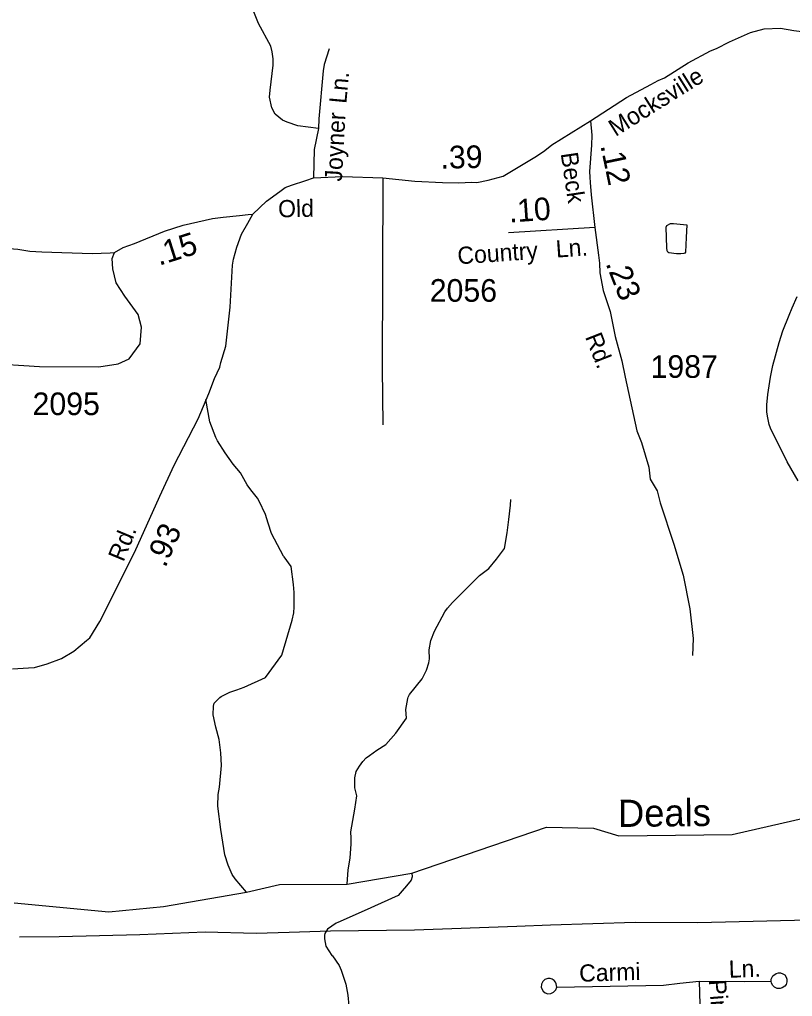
# Model space of a CAD drawing. Extents: x 1473865 to 1648260, y 639067 to 773536.
# Drawn here: x 1554969 to 1559238, y 728401 to 733795 of the extents above; entities that cross this region are included whole.
import ezdxf

# ---------------------------------------------------------------- set-up
doc = ezdxf.new("R2010")
doc.units = 0
for name, color, linetype in [('Exist Hydrographic Creek Single Shore', 7, 'Continuous'), ('Exist Hydrographic Creek Single Shore Label', 7, 'Continuous'), ('Exist Hydrographic Misc Water Feature', 7, 'Continuous'), ('Exist Road Non-System Type 51', 7, 'Continuous'), ('Exist Road Non-System Type 51 Label', 7, 'Continuous'), ('Exist Road Secondary Mileage Hundredths English Label', 7, 'Continuous'), ('Exist Road Secondary Type 51 Attributed', 7, 'Continuous'), ('Exist Road Secondary Type 51 Label', 7, 'Continuous'), ('Exist Road Secondary Type 51 Number Label', 7, 'Continuous'), ('Exist Utilities Electrical Transmission Line', 7, 'Continuous')]:
    doc.layers.add(name, color=color, linetype=linetype)

msp = doc.modelspace()

# ---------------------------------------------------------------- linework, layer by layer
at = {"layer": 'Exist Hydrographic Creek Single Shore'}
msp.add_lwpolyline([(1554939.5, 728917.4), (1555463.2, 728868.1), (1555764.2, 728898.1), (1556222.1, 728975.8), (1556405.4, 729018.1), (1556779.1, 729021.2), (1557136.3, 729080.5), (1557879.2, 729334.6), (1558138.2, 729329.4), (1558279.3, 729287.1), (1558904.3, 729294.2), (1559637.1, 729461.6), (1559799.5, 729505.1), (1560013.4, 729632), (1560085.3, 729716.7), (1560396.2, 729838.4), (1560910.4, 730035.2), (1561226.5, 730075.8), (1561432.4, 729910.3), (1561679, 729727.5), (1561858.8, 729689.7), (1562024.1, 729681)], dxfattribs=at)
at = {"layer": 'Exist Hydrographic Misc Water Feature'}
for points in [[(1558655.2, 732661.4), (1558650.3, 732590.9), (1558647.1, 732511.4), (1558643.1, 732505.7), (1558637.1, 732503.4), (1558621.1, 732502.1), (1558597.1, 732501.7), (1558555.1, 732506.7), (1558549, 732510.9), (1558545.3, 732518.4), (1558543.6, 732534.8), (1558541.1, 732648.9), (1558543.2, 732657.1), (1558563.5, 732668.1), (1558581.3, 732668.6), (1558635.5, 732663.4), (1558655.2, 732661.4)], [(1559268.7, 731247.3), (1559209.4, 731353.6), (1559117.1, 731538.4), (1559109.5, 731558.2), (1559100, 731604.4), (1559096.4, 731629.1), (1559096.9, 731668.4), (1559101.8, 731725), (1559112.9, 731796.9), (1559117.3, 731820.7), (1559130, 731884.4), (1559164, 732011.7), (1559185, 732075.4), (1559220.2, 732163.3), (1559236.9, 732203.2), (1559263.7, 732266.6)], [(1556189.1, 731291.5), (1556149.5, 731339.8), (1556105.6, 731402.8), (1556063.2, 731469), (1556053.3, 731487.2), (1556020.4, 731573.1), (1555998.1, 731697.4)], [(1556222.1, 728975.8), (1556159.5, 729050.9), (1556144.1, 729073.4), (1556121.3, 729124.8), (1556102.3, 729182.6), (1556081.5, 729321.7), (1556064.3, 729451.7), (1556065.5, 729515.7), (1556074.5, 729555.7), (1556085, 729676.1), (1556080.7, 729745.1), (1556072.3, 729819.2), (1556053.8, 729887.7), (1556039.2, 729956.1), (1556040.2, 730004.5), (1556044.6, 730020), (1556050.7, 730028.1), (1556075.2, 730051.4), (1556083.3, 730057.7), (1556129.9, 730080.6), (1556170.2, 730092.9), (1556210.7, 730108.6), (1556327.7, 730161.1), (1556418.2, 730285.7), (1556474.8, 730479), (1556483.6, 730519.9), (1556486.4, 730551.8), (1556485.9, 730630.6), (1556482.9, 730675), (1556469.2, 730774.6), (1556431.4, 730828.7), (1556426.4, 730832.1), (1556361.2, 730957.3), (1556342.2, 731014.3), (1556335, 731037.4), (1556327.5, 731062.2), (1556292.8, 731135.1), (1556283.3, 731151.7), (1556246.3, 731198.5), (1556227, 731226.7), (1556189.1, 731291.5)], [(1556779.1, 729021.2), (1556785, 729099), (1556794.4, 729163.7), (1556800, 729243.2), (1556800.7, 729275.2), (1556799.1, 729309.7), (1556820.3, 729434.8), (1556832.9, 729509.2), (1556821.6, 729552.1), (1556820.5, 729607.9), (1556828.8, 729643), (1556846.5, 729673.1), (1556864.6, 729697.3), (1556883.5, 729717.5), (1556901.4, 729731), (1556943.4, 729760.5), (1556992, 729791.5), (1557046.7, 729853.7), (1557107.2, 729937), (1557102.5, 729984.6), (1557113.5, 730046), (1557115.9, 730052.5), (1557122.3, 730068.8), (1557192.1, 730155.1), (1557217, 730202.3), (1557229.9, 730242.2), (1557232.5, 730265.9), (1557231.7, 730314.4), (1557240.7, 730365.9), (1557261.8, 730417.2), (1557317.9, 730524.3), (1557332.6, 730544.6), (1557361.2, 730576), (1557398.2, 730615.5), (1557508.7, 730724.8), (1557561.6, 730763.2), (1557602.6, 730814.9), (1557647.9, 730873.9), (1557662, 730961.4), (1557671.5, 731034.2), (1557681, 731112.8), (1557681.8, 731144.8)], [(1557136.3, 729080.5), (1557138.4, 729061.6), (1557131.8, 729043.6), (1557107.2, 729012.1), (1557082.6, 728983.1), (1557059.9, 728957.2), (1556872.2, 728873.3), (1556726.6, 728808.9), (1556718.5, 728804.9), (1556669.7, 728772.3), (1556655.2, 728748), (1556653, 728738.2), (1556652.6, 728718.5), (1556661.6, 728678.1), (1556693.6, 728627.4), (1556698.5, 728625.7), (1556733.6, 728572.4), (1556745.7, 728545.9)], [(1556745.7, 728545.9), (1556770.4, 728469.1), (1556782.9, 728408.1), (1556787.5, 728348.9), (1556786.2, 728223.4), (1556780.6, 728162), (1556771.3, 728104.7), (1556763.4, 728020.4)]]:
    msp.add_lwpolyline(points, dxfattribs=at)
at = {"layer": 'Exist Road Non-System Type 51'}
for points in [[(1556620.6, 733192.8), (1556506.8, 733207.5), (1556447.4, 733228.2), (1556421.4, 733240.5), (1556381.7, 733272.7), (1556362, 733306.9), (1556350.4, 733367), (1556352.7, 733405), (1556369.9, 733542.7), (1556370.1, 733578.7), (1556364.4, 733616.8), (1556356.7, 733648.8), (1556289.6, 733773.4), (1556252.4, 733865.6), (1556240.7, 733901.7), (1556215.6, 734025.8), (1556189.2, 734224.1), (1556191.5, 734256.1)], [(1556678.5, 733634.3), (1556651.7, 733546.6), (1556645.6, 733511.5), (1556621.5, 733246.8), (1556620.6, 733192.8)], [(1556620.6, 733192.8), (1556596.6, 733076.8), (1556592.7, 732921.5)], [(1556975.6, 732921.5), (1556971.2, 731869.8), (1556975.9, 731558.1)], [(1558378.4, 731523.2), (1558403.8, 731460.1), (1558444.3, 731323.6), (1558452, 731258), (1558490.1, 731192.4), (1558506.6, 731126), (1558582.5, 730899.1), (1558634.8, 730726.6), (1558671.1, 730540.2), (1558689.6, 730377.9), (1558686.7, 730283.9)], [(1559120.4, 728485.2), (1559121, 728496.3), (1559130, 728515.2), (1559147.1, 728528.2), (1559160.3, 728531.6), (1559171.9, 728530.9), (1559185.4, 728526.1), (1559194.9, 728519.1), (1559203.3, 728507.3), (1559207.4, 728495.6), (1559207.5, 728481.8), (1559202.8, 728467.1), (1559195.2, 728456.8), (1559181.6, 728447.5), (1559169.6, 728443.9), (1559153, 728445.1), (1559139.3, 728451.4), (1559129.7, 728460.2), (1559122.3, 728473.3), (1559120.4, 728485.2)], [(1557928.4, 728480.1), (1557922.2, 728488.2), (1557911.1, 728495.8), (1557899, 728499.3), (1557886.2, 728499.7), (1557870.1, 728493.7), (1557859.1, 728482.9), (1557851.2, 728468.8), (1557850.6, 728449.2), (1557860.2, 728429.8), (1557871.8, 728420.8), (1557886.5, 728415.3), (1557904.3, 728416.1), (1557918.5, 728423.4), (1557930.6, 728437.2), (1557935.7, 728451.9), (1557933.8, 728470), (1557928.4, 728480.1)], [(1557935.7, 728451.9), (1558525.3, 728463), (1558616.6, 728474.1), (1558721.8, 728485.2)], [(1558721.8, 728485.2), (1558970.9, 728482.4), (1559120.4, 728485.2)], [(1558721.8, 728485.2), (1558735.6, 728033.6)]]:
    msp.add_lwpolyline(points, dxfattribs=at)
at = {"layer": 'Exist Road Secondary Type 51 Attributed'}
msp.add_line((1558146.3, 732646.3), (1557670.1, 732617.9), dxfattribs=at)
for points in [[(1558123, 733236.5), (1558321.6, 733364), (1558456.2, 733436.9), (1558496.6, 733458.3), (1558530.5, 733474.2), (1558661.8, 733557.1), (1558785.7, 733623.4), (1558817.7, 733635.1), (1558890.3, 733672.1), (1559005.3, 733724.3), (1559082.3, 733743.8), (1559172.3, 733748.1), (1559245, 733734.6), (1559346.8, 733721.8), (1559384.9, 733713.6), (1559448.5, 733679.8), (1559487.5, 733657), (1559590.5, 733571.3), (1559897.1, 733263.4)], [(1556257.4, 732720.9), (1556333.2, 732792.9), (1556407.3, 732845.6), (1556437, 732867.4), (1556471.7, 732881.4), (1556549.8, 732906.2), (1556592.7, 732921.5), (1556753.7, 732928.3), (1556975.6, 732921.5), (1557152.3, 732902), (1557304.7, 732895.6), (1557394.7, 732893), (1557464.6, 732896.4), (1557493.9, 732896.2), (1557557.3, 732908.9), (1557640.7, 732929.8), (1557824.9, 733040.5), (1557870.3, 733072.5), (1557908.4, 733103.7), (1558123, 733236.5)], [(1558123, 733236.5), (1558130.7, 733157.4), (1558128.7, 733100.8), (1558117, 732956.8), (1558118, 732924.6), (1558120.9, 732895.3), (1558125.8, 732827.9), (1558146.3, 732646.3)], [(1554930.2, 730208.9), (1555019.7, 730214.6), (1555051.5, 730216.7), (1555121.4, 730237.9), (1555201, 730266.4), (1555268.7, 730307.6), (1555339.3, 730367), (1555357.6, 730380.3), (1555412.6, 730471.6), (1555603.9, 730851.5), (1555744.1, 731164), (1555824, 731333.8), (1555956.6, 731590.2), (1556014.2, 731729.7), (1556046, 731812.4), (1556075.6, 731874.9), (1556081.7, 731901), (1556109.5, 731992.3), (1556132.2, 732206.2), (1556145.3, 732438.7), (1556151.6, 732472.6), (1556169.5, 732538.3), (1556194.9, 732610.6), (1556230, 732670.1), (1556257.4, 732720.9)], [(1555494.1, 732509.7), (1555541.8, 732535.7), (1555604.2, 732558.8), (1555769.1, 732627.2), (1555873.5, 732660.4), (1556035.5, 732697.4), (1556094.4, 732704.3), (1556184.2, 732713.1), (1556232, 732718), (1556257.4, 732720.9)], [(1552581.2, 732238), (1552679.2, 732322.8), (1552810.7, 732445), (1553028, 732638.4), (1553110.8, 732663), (1553189.5, 732674.1), (1553413.1, 732657.2), (1553614.8, 732638.5), (1553894.6, 732618.6), (1554108.3, 732599.9), (1554282.2, 732582), (1554336.1, 732576.5), (1554489.5, 732560.8), (1554665.4, 732552.4), (1554861.2, 732533.8), (1554960.7, 732527.8), (1555026.3, 732515.3), (1555091.9, 732512.9), (1555369.8, 732502.6), (1555470, 732506.4), (1555494.1, 732509.7)], [(1558146.3, 732646.3), (1558165.8, 732494.2), (1558171.7, 732450.3), (1558174.6, 732396.3), (1558193.1, 732298.6), (1558230.3, 732182.8), (1558259.5, 732044.1), (1558294.7, 731911.3), (1558313.1, 731820.1), (1558378.4, 731523.2)], [(1552867.6, 731843.2), (1553010.7, 731907.1), (1553135.4, 731948.7), (1553352.9, 731985.5), (1553528.4, 731971.7), (1553786.7, 731962.6), (1554100.8, 731962.6), (1554470.4, 731925.6), (1554789.1, 731897.8), (1555080.2, 731879.3), (1555406.4, 731877.4), (1555514.5, 731894.3), (1555575, 731921.7), (1555635.1, 732005), (1555643.7, 732095.8), (1555624.7, 732165.8), (1555550.5, 732267.6), (1555503.7, 732340.7), (1555485.2, 732419.3), (1555481.3, 732476.1), (1555494.1, 732509.7)]]:
    msp.add_lwpolyline(points, dxfattribs=at)
at = {"layer": 'Exist Utilities Electrical Transmission Line'}
msp.add_lwpolyline([(1559476.6, 728826.2), (1558716.1, 728807.6), (1558369.9, 728808.8), (1557901.4, 728793.9), (1557715.2, 728786.6), (1557150.5, 728767), (1556686.2, 728762), (1556458.1, 728753.4), (1556275.9, 728748.1), (1555993.7, 728756.2), (1555633.5, 728741.7), (1555189, 728730.2), (1554969.4, 728727.5)], dxfattribs=at)

# ---------------------------------------------------------------- texts
at = {"layer": 'Exist Hydrographic Creek Single Shore Label'}
msp.add_text('Deals', height=150, rotation=0.6485, dxfattribs=at).set_placement((1558275.2, 729336.3))
at = {"layer": 'Exist Road Non-System Type 51 Label'}
for s, rotation, p in [('Ln.', 84.7838, (1556773.7, 733328.5)), ('Joyner', 86.8996, (1556749.1, 732899.3)), ('Carmi', 1.8507, (1558061.4, 728481.1)), ('Ln.', 1.9578, (1558887.6, 728503.7)), ('Pinkney', 274.421, (1558775.9, 728490.1))]:
    msp.add_text(s, height=95, rotation=rotation, dxfattribs=at).set_placement(p)
at = {"layer": 'Exist Road Secondary Mileage Hundredths English Label'}
for s, rotation, p in [('.39', 1.0013, (1557295.1, 732971.9)), ('.12', 281.7343, (1558176.7, 733099.5)), ('.10', 3.9482, (1557674.9, 732674.3)), ('.15', 17.6422, (1555740.1, 732435.2)), ('.23', 291.5159, (1558204.6, 732448.5)), ('.93', 66.4869, (1555774.2, 730763.8))]:
    msp.add_text(s, height=125, rotation=rotation, dxfattribs=at).set_placement(p)
at = {"layer": 'Exist Road Secondary Type 51 Label'}
for s, rotation, p in [('Mocksville', 32.1407, (1558260.8, 733146.4)), ('Beck', 278.427, (1557957.6, 733055.8)), ('Old', 1.0013, (1556398, 732702.9)), ('Ln.', 3.9482, (1557934, 732480.6)), ('Country', 3.9482, (1557390.8, 732443.4)), ('Rd.', 291.5159, (1558091.4, 732043.2)), ('Rd.', 67.5452, (1555542.9, 730796.2))]:
    msp.add_text(s, height=95, rotation=rotation, dxfattribs=at).set_placement(p)
at = {"layer": 'Exist Road Secondary Type 51 Number Label'}
for s, p in [('2056', (1557234.6, 732236.9)), ('1987', (1558454.1, 731816.7)), ('2095', (1555041.1, 731610.9))]:
    msp.add_text(s, height=125, dxfattribs=at).set_placement(p)

doc.saveas('drawing.dxf')
